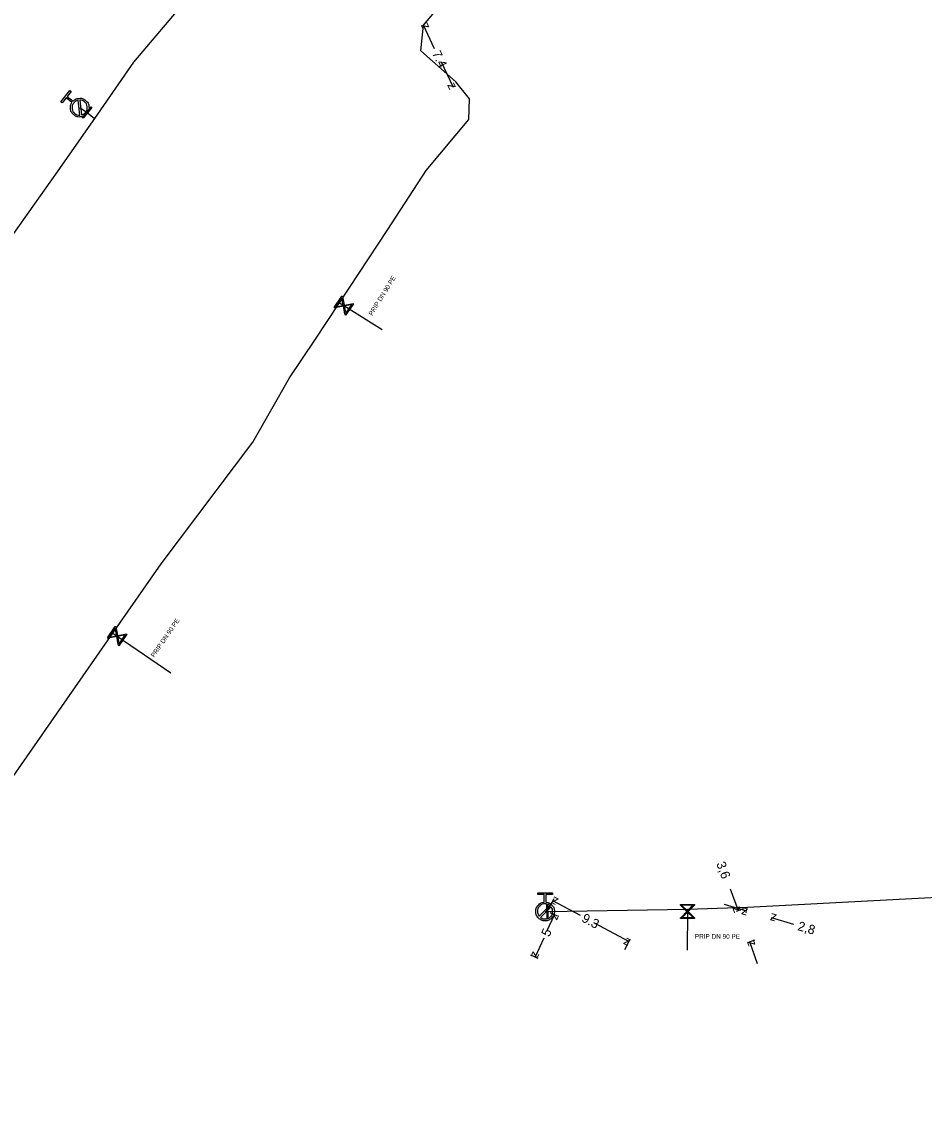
# Model space of a CAD drawing. Extents: x -643842 to -636370, y -1119190 to -1110210.
# Drawn here: x -641739.6 to -641642.4, y -1114260.1 to -1114143.7 of the extents above; entities that cross this region are included whole.
import ezdxf

# ---------------------------------------------------------------- set-up
doc = ezdxf.new("R2010")
doc.units = 0
for name, color, linetype in [('22', 7, 'Continuous'), ('Default', 7, 'Continuous'), ('Level 10', 7, 'Continuous'), ('Level 16', 7, 'Continuous'), ('Level 21', 7, 'Continuous'), ('Level 23', 7, 'Continuous'), ('Level 33', 7, 'Continuous')]:
    doc.layers.add(name, color=color, linetype=linetype)

msp = doc.modelspace()

# ---------------------------------------------------------------- linework, layer by layer
at = {"layer": 'Default'}
for points in [[(-641734.09, -1114152.23), (-641733.85, -1114151.96), (-641733.48, -1114151.93), (-641733.07, -1114151.88), (-641732.75, -1114152.14), (-641732.42, -1114152.4), (-641732.38, -1114152.81), (-641732.33, -1114153.22), (-641732.59, -1114153.54), (-641732.85, -1114153.87), (-641733.26, -1114153.91), (-641733.67, -1114153.96), (-641733.99, -1114153.7), (-641734.32, -1114153.44), (-641734.37, -1114153.03), (-641734.41, -1114152.67), (-641734.21, -1114152.37)], [(-641733.55, -1114152.13), (-641733.83, -1114152.18), (-641734.01, -1114152.41), (-641734.22, -1114152.68), (-641734.18, -1114153.01), (-641734.15, -1114153.35), (-641733.88, -1114153.56), (-641733.65, -1114153.74), (-641733.37, -1114153.73)], [(-641733.19, -1114153.71), (-641732.92, -1114153.65), (-641732.74, -1114153.43), (-641732.53, -1114153.16), (-641732.57, -1114152.83), (-641732.6, -1114152.5), (-641732.87, -1114152.28), (-641733.09, -1114152.1), (-641733.37, -1114152.11)], [(-641683.14, -1114238.51), (-641682.78, -1114238.54), (-641682.52, -1114238.8), (-641682.23, -1114239.09), (-641682.23, -1114239.51), (-641682.23, -1114239.92), (-641682.52, -1114240.22), (-641682.81, -1114240.51), (-641683.23, -1114240.51), (-641683.64, -1114240.51), (-641683.93, -1114240.22), (-641684.23, -1114239.93), (-641684.23, -1114239.51), (-641684.23, -1114239.1), (-641683.94, -1114238.8), (-641683.68, -1114238.54), (-641683.32, -1114238.51)], [(-641682.72, -1114238.87), (-641682.94, -1114238.69), (-641683.23, -1114238.69), (-641683.57, -1114238.69), (-641683.8, -1114238.93), (-641684.04, -1114239.17), (-641684.04, -1114239.51), (-641684.04, -1114239.8), (-641683.86, -1114240.02)], [(-641683.73, -1114240.15), (-641683.52, -1114240.32), (-641683.23, -1114240.32), (-641682.89, -1114240.32), (-641682.65, -1114240.08), (-641682.42, -1114239.84), (-641682.42, -1114239.51), (-641682.42, -1114239.22), (-641682.59, -1114239)]]:
    msp.add_open_spline(points, degree=3, dxfattribs=at)
at = {"layer": 'Level 10'}
for points in [[(-641695.13, -1114146.57), (-641696.35, -1114144.04)], [(-641694.44, -1114147.99), (-641693.13, -1114150.7)], [(-641663.28, -1114237.07), (-641662.42, -1114239.42)], [(-641682.85, -1114239.24), (-641682.25, -1114238.11)], [(-641679.41, -1114239.96), (-641682.39, -1114238.37)], [(-641663.93, -1114238.74), (-641661.53, -1114239.43)], [(-641683, -1114241.58), (-641682.22, -1114239.86)], [(-641682.72, -1114239.63), (-641681.94, -1114239.98)], [(-641661.89, -1114239.23), (-641662.66, -1114239.51)], [(-641661.56, -1114239.54), (-641661.6, -1114239.67)], [(-641678.02, -1114240.71), (-641674.19, -1114242.75)], [(-641658.87, -1114240.31), (-641658.91, -1114240.45)], [(-641656.44, -1114240.9), (-641658.84, -1114240.21)], [(-641683.37, -1114242.38), (-641684.29, -1114244.41)], [(-641674.65, -1114243.62), (-641674.05, -1114242.49)], [(-641660.66, -1114242.61), (-641661.43, -1114242.89)], [(-641660.34, -1114245.15), (-641661.19, -1114242.8)], [(-641684.79, -1114244.18), (-641684.01, -1114244.53)]]:
    msp.add_lwpolyline(points, dxfattribs=at)
at = {"layer": 'Level 16'}
for points in [[(-641732.07, -1114152.89), (-641733, -1114154.06), (-641733.07, -1114154.01), (-641732.14, -1114152.83), (-641732.07, -1114152.89)], [(-641703.88, -1114174.05), (-641704.72, -1114175.29), (-641704.78, -1114175.25), (-641704.8, -1114175.13), (-641704.95, -1114174.3), (-641705.91, -1114174.48), (-641705.96, -1114174.45), (-641705.12, -1114173.21), (-641705.06, -1114173.24), (-641704.88, -1114174.2), (-641704.06, -1114174.04), (-641703.93, -1114174.02), (-641703.88, -1114174.05)], [(-641705.8, -1114174.37), (-641704.97, -1114174.22), (-641705.13, -1114173.39), (-641705.8, -1114174.37)], [(-641704.04, -1114174.13), (-641704.87, -1114174.29), (-641704.71, -1114175.11), (-641704.04, -1114174.13)], [(-641728.3, -1114209.64), (-641729.14, -1114210.88), (-641729.2, -1114210.85), (-641729.22, -1114210.72), (-641729.37, -1114209.89), (-641730.33, -1114210.07), (-641730.38, -1114210.03), (-641729.54, -1114208.8), (-641729.48, -1114208.83), (-641729.3, -1114209.79), (-641728.48, -1114209.63), (-641728.35, -1114209.61), (-641728.3, -1114209.64)], [(-641730.22, -1114209.96), (-641729.39, -1114209.81), (-641729.55, -1114208.98), (-641730.22, -1114209.96)], [(-641728.46, -1114209.72), (-641729.29, -1114209.88), (-641729.13, -1114210.7), (-641728.46, -1114209.72)], [(-641682.97, -1114238.75), (-641682.93, -1114240.25), (-641683.02, -1114240.25), (-641683.06, -1114238.75), (-641682.97, -1114238.75)], [(-641667.14, -1114240.26), (-641668.64, -1114240.26), (-641668.64, -1114240.2), (-641668.54, -1114240.11), (-641667.95, -1114239.51), (-641668.64, -1114238.83), (-641668.64, -1114238.76), (-641667.14, -1114238.76), (-641667.14, -1114238.82), (-641667.83, -1114239.51), (-641667.23, -1114240.1), (-641667.14, -1114240.19), (-641667.14, -1114240.26)], [(-641668.49, -1114238.86), (-641667.89, -1114239.45), (-641667.3, -1114238.85), (-641668.49, -1114238.86)], [(-641667.29, -1114240.16), (-641667.89, -1114239.57), (-641668.48, -1114240.17), (-641667.29, -1114240.16)]]:
    msp.add_lwpolyline(points, dxfattribs=at)
at = {"layer": 'Level 21'}
for points in [[(-641744.6, -1114230.77), (-641729.8, -1114209.52), (-641724.61, -1114202.06), (-641714.73, -1114188.97), (-641710.78, -1114182.03), (-641708.03, -1114177.96), (-641705.39, -1114173.96), (-641700.17, -1114166.04), (-641696.03, -1114159.7), (-641691.45, -1114154.21), (-641691.37, -1114151.96), (-641692.84, -1114150.14), (-641696.63, -1114146.79), (-641696.35, -1114144.04), (-641694.32, -1114141.68), (-641689.81, -1114133.97), (-641672.64, -1114109.98), (-641661.99, -1114099.25)], [(-641696.11, -1114110.9), (-641727.58, -1114148.03), (-641731.78, -1114154.08), (-641735.97, -1114160.09), (-641755.1, -1114187.03), (-641774.52, -1114219.54), (-641781.48, -1114234.85), (-641790.25, -1114254.11), (-641801.35, -1114284.63), (-641807.44, -1114306.52)], [(-641683, -1114239.5), (-641667.89, -1114239.26), (-641661.42, -1114239.06), (-641630.78, -1114237.43), (-641623.05, -1114237.05), (-641621.63, -1114237.05), (-641603.45, -1114236.99), (-641592.39, -1114236.95), (-641592.29, -1114236.92)]]:
    msp.add_lwpolyline(points, dxfattribs=at)
at = {"layer": 'Level 23'}
for points in [[(-641733.37, -1114152.92), (-641732.57, -1114153.45), (-641731.78, -1114154.08)], [(-641705.39, -1114173.96), (-641704.92, -1114174.25), (-641700.77, -1114176.83)], [(-641729.8, -1114209.52), (-641729.34, -1114209.84), (-641723.55, -1114213.81)], [(-641683.23, -1114239.51), (-641683, -1114239.5)], [(-641667.89, -1114239.26), (-641667.89, -1114239.51), (-641667.91, -1114243.67)]]:
    msp.add_lwpolyline(points, dxfattribs=at)
at = {"layer": 'Level 33'}
for points in [[(-641734.21, -1114152.37), (-641734.85, -1114151.86), (-641735.28, -1114152.4), (-641735.42, -1114152.28), (-641734.45, -1114151.06), (-641734.31, -1114151.18), (-641734.74, -1114151.72), (-641734.09, -1114152.23)], [(-641733.37, -1114153.73), (-641733.55, -1114152.13)], [(-641733.37, -1114152.11), (-641733.19, -1114153.71)], [(-641683.32, -1114238.51), (-641683.32, -1114237.69), (-641684.01, -1114237.69), (-641684.01, -1114237.51), (-641682.45, -1114237.51), (-641682.45, -1114237.69), (-641683.14, -1114237.69), (-641683.14, -1114238.51)], [(-641683.86, -1114240.02), (-641682.72, -1114238.87)], [(-641682.59, -1114239), (-641683.73, -1114240.15)]]:
    msp.add_lwpolyline(points, dxfattribs=at)

# ---------------------------------------------------------------- texts
at = {"layer": '22'}
for rotation, p in [(58.1542, (-641701.86, -1114175.38)), (55.6018, (-641725.34, -1114212.19)), (359.7402, (-641667.1, -1114242.44))]:
    msp.add_text('PRIP DN 90 PE', height=0.5, rotation=rotation, dxfattribs=at).set_placement(p)
at = {"layer": 'Level 10'}
for s, rotation, p in [('z', 115.8116, (-641695.68, -1114144.27)), ('7.4', 295.8116, (-641695.45, -1114147.06)), ('z', 295.8116, (-641693.8, -1114150.47)), ('3,6', 289.9989, (-641664.8, -1114234.35)), ('z', 151.8891, (-641681.72, -1114238.17)), ('z', 289.9989, (-641663.06, -1114239.12)), ('z', 65.557, (-641681.97, -1114240.52)), ('9.3', 331.8891, (-641679.38, -1114240.54)), ('z', 343.9759, (-641662.15, -1114239.78)), ('z', 163.9759, (-641658.22, -1114239.86)), ('2,8', 343.9759, (-641656.09, -1114241.51)), ('5', 65.557, (-641682.79, -1114242.32)), ('z', 331.8891, (-641674.87, -1114242.96)), ('z', 109.9989, (-641660.55, -1114243.1)), ('z', 245.557, (-641684.53, -1114243.75))]:
    msp.add_text(s, height=1, rotation=rotation, dxfattribs=at).set_placement(p)

doc.saveas('drawing.dxf')
